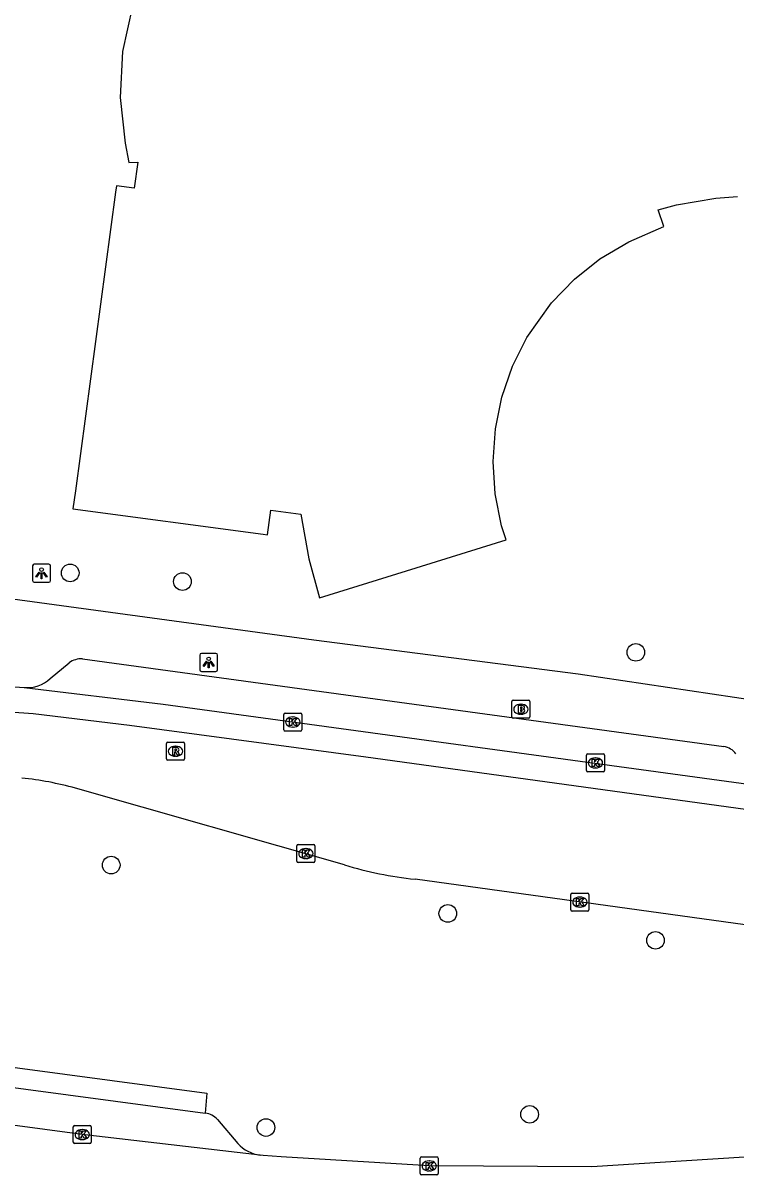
# Model space of a CAD drawing. Extents: x 161696 to 162377, y 380761 to 381673.
# Drawn here: x 162173 to 162212.6, y 380761.9 to 380825.9 of the extents above; entities that cross this region are included whole.
import ezdxf

# ---------------------------------------------------------------- set-up
doc = ezdxf.new("R2010")
doc.units = 0
for name, color, linetype in [('IMGEO_Boom', 7, 'Continuous'), ('IMGEO_Brandkraan', 7, 'Continuous'), ('IMGEO_Kolk', 7, 'Continuous'), ('IMGEO_Lichtpunt', 7, 'Continuous'), ('IMGEO_Pand', 7, 'Continuous'), ('IMGEO_Parkeervlak_open', 7, 'Continuous'), ('IMGEO_Rijbaan_lokaal_gesloten', 7, 'Continuous'), ('IMGEO_Rioolput', 7, 'Continuous'), ('IMGEO_Voetpad_open', 7, 'Continuous')]:
    doc.layers.add(name, color=color, linetype=linetype)

msp = doc.modelspace()

# ---------------------------------------------------------------- linework, layer by layer
at = {"layer": 'IMGEO_Boom'}
for centre in [(162175.644, 380795.366), (162181.875, 380794.885), (162207.041, 380790.954), (162177.921, 380779.142), (162196.604, 380776.458), (162208.132, 380774.965), (162201.145, 380765.303), (162186.51, 380764.571)]:
    msp.add_circle(centre, 0.489, dxfattribs=at)
at = {"layer": 'IMGEO_Brandkraan'}
for p, q in [((162200.162, 380787.37), (162200.162, 380788.222)), ((162200.237, 380788.296), (162201.089, 380788.296)), ((162200.65, 380788.076), (162200.675, 380788.076)), ((162201.163, 380788.222), (162201.163, 380787.37)), ((162201.089, 380787.296), (162200.237, 380787.296)), ((162200.673, 380787.516), (162200.648, 380787.516))]:
    msp.add_line(p, q, dxfattribs=at)
for points in [[(162200.162, 380787.37), (162200.162, 380788.222)], [(162200.237, 380788.296), (162201.089, 380788.296)], [(162200.51, 380787.996), (162200.51, 380787.596), (162200.723, 380787.596)], [(162200.741, 380787.996), (162200.51, 380787.996)], [(162200.689, 380787.915), (162200.635, 380787.915), (162200.635, 380787.839)], [(162200.635, 380787.839), (162200.688, 380787.839)], [(162201.163, 380788.222), (162201.163, 380787.37)], [(162201.089, 380787.296), (162200.237, 380787.296)], [(162200.697, 380787.763), (162200.635, 380787.763), (162200.635, 380787.682)], [(162200.635, 380787.682), (162200.697, 380787.682)]]:
    msp.add_lwpolyline(points, dxfattribs=at)
for centre, radius, start, end in [((162200.239, 380788.22), 0.0765, 91.55205, 178.44795), ((162200.239, 380788.22), 0.0765, 91.55205, 178.44795), ((162200.69, 380787.877), 0.0379, 267.82845, 90.93552), ((162200.745, 380787.851), 0.145, 59.4692, 91.53667), ((162200.77, 380787.898), 0.0922, 285.51372, 58.15012), ((162200.775, 380787.706), 0.105, 301.31148, 78.98903), ((162201.087, 380788.22), 0.0765, 1.55205, 88.44795), ((162201.087, 380788.22), 0.0765, 1.55205, 88.44795), ((162200.239, 380787.372), 0.0765, 181.55205, 268.44795), ((162200.239, 380787.372), 0.0765, 181.55205, 268.44795), ((162200.698, 380787.722), 0.0404, 269.87594, 90.50774), ((162200.729, 380787.847), 0.251, 268.66757, 293.53466), ((162201.087, 380787.372), 0.0765, 271.55205, 358.44795), ((162201.087, 380787.372), 0.0765, 271.55205, 358.44795)]:
    msp.add_arc(centre, radius, start, end, dxfattribs=at)
for centre, major_axis, ratio, start_param, end_param in [((162200.649, 380787.796), (-0.387, 0.002), 0.722429, 4.712389, 7.853982), ((162200.674, 380787.796), (-0.39, 0.002), 0.717154, 1.570796, 4.712389)]:
    msp.add_ellipse(centre, major_axis=major_axis, ratio=ratio, start_param=start_param, end_param=end_param, dxfattribs=at)
at = {"layer": 'IMGEO_Kolk'}
for p, q in [((162187.504, 380786.66), (162187.504, 380787.512)), ((162187.579, 380787.586), (162188.431, 380787.586)), ((162187.992, 380787.366), (162188.017, 380787.366)), ((162188.505, 380787.512), (162188.505, 380786.66)), ((162188.431, 380786.586), (162187.579, 380786.586)), ((162188.015, 380786.806), (162187.99, 380786.806)), ((162204.371, 380785.316), (162205.223, 380785.316)), ((162204.296, 380784.39), (162204.296, 380785.242)), ((162204.784, 380785.096), (162204.809, 380785.096)), ((162205.297, 380785.242), (162205.297, 380784.39)), ((162205.223, 380784.316), (162204.371, 380784.316)), ((162204.807, 380784.536), (162204.782, 380784.536)), ((162188.227, 380779.357), (162188.227, 380780.209)), ((162188.302, 380780.283), (162189.154, 380780.283)), ((162189.228, 380780.209), (162189.228, 380779.357)), ((162188.738, 380779.503), (162188.713, 380779.503)), ((162188.715, 380780.063), (162188.74, 380780.063)), ((162189.154, 380779.283), (162188.302, 380779.283)), ((162203.511, 380777.587), (162204.363, 380777.587)), ((162203.436, 380776.661), (162203.436, 380777.513)), ((162203.924, 380777.367), (162203.949, 380777.367)), ((162204.437, 380777.513), (162204.437, 380776.661)), ((162204.363, 380776.587), (162203.511, 380776.587)), ((162203.947, 380776.807), (162203.922, 380776.807)), ((162175.815, 380763.755), (162175.815, 380764.607)), ((162175.89, 380764.681), (162176.742, 380764.681)), ((162176.303, 380764.461), (162176.328, 380764.461)), ((162176.816, 380764.607), (162176.816, 380763.755)), ((162176.742, 380763.681), (162175.89, 380763.681)), ((162176.326, 380763.901), (162176.301, 380763.901)), ((162195.075, 380762.012), (162195.075, 380762.864)), ((162195.15, 380762.938), (162196.002, 380762.938)), ((162196.076, 380762.864), (162196.076, 380762.012)), ((162195.563, 380762.718), (162195.588, 380762.718)), ((162196.002, 380761.938), (162195.15, 380761.938)), ((162195.586, 380762.158), (162195.561, 380762.158))]:
    msp.add_line(p, q, dxfattribs=at)
for points in [[(162187.504, 380786.66), (162187.504, 380787.512)], [(162187.579, 380787.586), (162188.431, 380787.586)], [(162187.825, 380787.286), (162187.948, 380787.286), (162187.948, 380787.135), (162188.078, 380787.286), (162188.242, 380787.286), (162188.096, 380787.135), (162188.249, 380786.886), (162188.097, 380786.886), (162188.012, 380787.05), (162187.948, 380786.983), (162187.948, 380786.886), (162187.825, 380786.886), (162187.825, 380787.286)], [(162188.505, 380787.512), (162188.505, 380786.66)], [(162188.431, 380786.586), (162187.579, 380786.586)], [(162204.371, 380785.316), (162205.223, 380785.316)], [(162204.296, 380784.39), (162204.296, 380785.242)], [(162204.617, 380785.016), (162204.74, 380785.016), (162204.74, 380784.865), (162204.87, 380785.016), (162205.034, 380785.016), (162204.888, 380784.865), (162205.041, 380784.616), (162204.889, 380784.616), (162204.804, 380784.78), (162204.74, 380784.713), (162204.74, 380784.616), (162204.617, 380784.616), (162204.617, 380785.016)], [(162205.297, 380785.242), (162205.297, 380784.39)], [(162205.223, 380784.316), (162204.371, 380784.316)], [(162188.227, 380779.357), (162188.227, 380780.209)], [(162188.302, 380780.283), (162189.154, 380780.283)], [(162189.228, 380780.209), (162189.228, 380779.357)], [(162188.548, 380779.983), (162188.671, 380779.983), (162188.671, 380779.832), (162188.801, 380779.983), (162188.965, 380779.983), (162188.819, 380779.832), (162188.972, 380779.583), (162188.82, 380779.583), (162188.735, 380779.747), (162188.671, 380779.68), (162188.671, 380779.583), (162188.548, 380779.583), (162188.548, 380779.983)], [(162189.154, 380779.283), (162188.302, 380779.283)], [(162203.511, 380777.587), (162204.363, 380777.587)], [(162203.436, 380776.661), (162203.436, 380777.513)], [(162203.757, 380777.287), (162203.88, 380777.287), (162203.88, 380777.136), (162204.01, 380777.287), (162204.174, 380777.287), (162204.028, 380777.136), (162204.181, 380776.887), (162204.029, 380776.887), (162203.944, 380777.051), (162203.88, 380776.984), (162203.88, 380776.887), (162203.757, 380776.887), (162203.757, 380777.287)], [(162204.437, 380777.513), (162204.437, 380776.661)], [(162204.363, 380776.587), (162203.511, 380776.587)], [(162175.815, 380763.755), (162175.815, 380764.607)], [(162175.89, 380764.681), (162176.742, 380764.681)], [(162176.136, 380764.381), (162176.259, 380764.381), (162176.259, 380764.23), (162176.389, 380764.381), (162176.553, 380764.381), (162176.407, 380764.23), (162176.56, 380763.981), (162176.408, 380763.981), (162176.323, 380764.145), (162176.259, 380764.078), (162176.259, 380763.981), (162176.136, 380763.981), (162176.136, 380764.381)], [(162176.816, 380764.607), (162176.816, 380763.755)], [(162176.742, 380763.681), (162175.89, 380763.681)], [(162195.075, 380762.012), (162195.075, 380762.864)], [(162195.15, 380762.938), (162196.002, 380762.938)], [(162196.076, 380762.864), (162196.076, 380762.012)], [(162195.396, 380762.638), (162195.519, 380762.638), (162195.519, 380762.487), (162195.649, 380762.638), (162195.813, 380762.638), (162195.667, 380762.487), (162195.82, 380762.238), (162195.668, 380762.238), (162195.583, 380762.402), (162195.519, 380762.335), (162195.519, 380762.238), (162195.396, 380762.238), (162195.396, 380762.638)], [(162196.002, 380761.938), (162195.15, 380761.938)]]:
    msp.add_lwpolyline(points, dxfattribs=at)
for centre, start, end in [((162187.581, 380787.51), 91.55205, 178.44795), ((162187.581, 380787.51), 91.55205, 178.44795), ((162188.429, 380787.51), 1.55205, 88.44795), ((162188.429, 380787.51), 1.55205, 88.44795), ((162187.581, 380786.662), 181.55205, 268.44795), ((162187.581, 380786.662), 181.55205, 268.44795), ((162188.429, 380786.662), 271.55205, 358.44795), ((162188.429, 380786.662), 271.55205, 358.44795), ((162204.373, 380785.24), 91.55205, 178.44795), ((162204.373, 380785.24), 91.55205, 178.44795), ((162205.221, 380785.24), 1.55205, 88.44795), ((162205.221, 380785.24), 1.55205, 88.44795), ((162204.373, 380784.392), 181.55205, 268.44795), ((162204.373, 380784.392), 181.55205, 268.44795), ((162205.221, 380784.392), 271.55205, 358.44795), ((162205.221, 380784.392), 271.55205, 358.44795), ((162188.304, 380780.207), 91.55205, 178.44795), ((162188.304, 380780.207), 91.55205, 178.44795), ((162189.152, 380780.207), 1.55205, 88.44795), ((162189.152, 380780.207), 1.55205, 88.44795), ((162188.304, 380779.359), 181.55205, 268.44795), ((162188.304, 380779.359), 181.55205, 268.44795), ((162189.152, 380779.359), 271.55205, 358.44795), ((162189.152, 380779.359), 271.55205, 358.44795), ((162203.513, 380777.511), 91.55205, 178.44795), ((162203.513, 380777.511), 91.55205, 178.44795), ((162204.361, 380777.511), 1.55205, 88.44795), ((162204.361, 380777.511), 1.55205, 88.44795), ((162203.513, 380776.663), 181.55205, 268.44795), ((162203.513, 380776.663), 181.55205, 268.44795), ((162204.361, 380776.663), 271.55205, 358.44795), ((162204.361, 380776.663), 271.55205, 358.44795), ((162175.892, 380764.605), 91.55205, 178.44795), ((162175.892, 380764.605), 91.55205, 178.44795), ((162176.74, 380764.605), 1.55205, 88.44795), ((162176.74, 380764.605), 1.55205, 88.44795), ((162175.892, 380763.757), 181.55205, 268.44795), ((162175.892, 380763.757), 181.55205, 268.44795), ((162176.74, 380763.757), 271.55205, 358.44795), ((162176.74, 380763.757), 271.55205, 358.44795), ((162195.152, 380762.862), 91.55205, 178.44795), ((162195.152, 380762.862), 91.55205, 178.44795), ((162196, 380762.862), 1.55205, 88.44795), ((162196, 380762.862), 1.55205, 88.44795), ((162195.152, 380762.014), 181.55205, 268.44795), ((162195.152, 380762.014), 181.55205, 268.44795), ((162196, 380762.014), 271.55205, 358.44795), ((162196, 380762.014), 271.55205, 358.44795)]:
    msp.add_arc(centre, 0.0765, start, end, dxfattribs=at)
for centre, major_axis, ratio, start_param, end_param in [((162187.991, 380787.086), (-0.387, 0.002), 0.722429, 4.712389, 7.853982), ((162188.016, 380787.086), (-0.39, 0.002), 0.717154, 1.570796, 4.712389), ((162204.783, 380784.816), (-0.387, 0.002), 0.722429, 4.712389, 7.853982), ((162204.808, 380784.816), (-0.39, 0.002), 0.717154, 1.570796, 4.712389), ((162188.714, 380779.783), (-0.387, 0.002), 0.722429, 4.712389, 7.853982), ((162188.739, 380779.783), (-0.39, 0.002), 0.717154, 1.570796, 4.712389), ((162203.923, 380777.087), (-0.387, 0.002), 0.722429, 4.712389, 7.853982), ((162203.948, 380777.087), (-0.39, 0.002), 0.717154, 1.570796, 4.712389), ((162176.302, 380764.181), (-0.387, 0.002), 0.722429, 4.712389, 7.853982), ((162176.327, 380764.181), (-0.39, 0.002), 0.717154, 1.570796, 4.712389), ((162195.562, 380762.438), (-0.387, 0.002), 0.722429, 4.712389, 7.853982), ((162195.587, 380762.438), (-0.39, 0.002), 0.717154, 1.570796, 4.712389)]:
    msp.add_ellipse(centre, major_axis=major_axis, ratio=ratio, start_param=start_param, end_param=end_param, dxfattribs=at)
at = {"layer": 'IMGEO_Lichtpunt'}
for p, q in [((162173.555, 380795.752), (162173.555, 380794.945)), ((162173.555, 380795.752), (162173.555, 380794.945)), ((162174.457, 380795.847), (162173.649, 380795.847)), ((162174.457, 380795.847), (162173.649, 380795.847)), ((162174.551, 380794.945), (162174.551, 380795.752)), ((162174.551, 380794.945), (162174.551, 380795.752)), ((162173.649, 380794.851), (162174.457, 380794.851)), ((162173.649, 380794.851), (162174.457, 380794.851)), ((162182.833, 380790.797), (162182.833, 380789.99)), ((162182.833, 380790.797), (162182.833, 380789.99)), ((162183.735, 380790.892), (162182.927, 380790.892)), ((162183.735, 380790.892), (162182.927, 380790.892)), ((162183.829, 380789.99), (162183.829, 380790.797)), ((162183.829, 380789.99), (162183.829, 380790.797)), ((162182.927, 380789.896), (162183.735, 380789.896)), ((162182.927, 380789.896), (162183.735, 380789.896))]:
    msp.add_line(p, q, dxfattribs=at)
for points in [[(162173.929, 380795.416), (162173.968, 380795.388), (162173.78, 380795.126), (162173.742, 380795.153), (162173.929, 380795.416)], [(162174.031, 380795.368), (162174.078, 380795.368), (162174.078, 380795.046), (162174.031, 380795.046), (162174.031, 380795.368)], [(162174.141, 380795.388), (162174.179, 380795.415), (162174.366, 380795.153), (162174.327, 380795.125), (162174.141, 380795.388)], [(162183.207, 380790.461), (162183.246, 380790.433), (162183.058, 380790.171), (162183.02, 380790.198), (162183.207, 380790.461)], [(162183.309, 380790.413), (162183.356, 380790.413), (162183.356, 380790.091), (162183.309, 380790.091), (162183.309, 380790.413)], [(162183.419, 380790.433), (162183.457, 380790.46), (162183.644, 380790.198), (162183.605, 380790.17), (162183.419, 380790.433)]]:
    msp.add_lwpolyline(points, dxfattribs=at)
for centre in [(162174.054, 380795.55), (162183.332, 380790.595)]:
    msp.add_circle(centre, 0.0994, dxfattribs=at)
for centre, start, end in [((162173.649, 380795.752), 90, 180), ((162173.649, 380795.752), 90, 180), ((162174.457, 380795.752), 0, 90), ((162174.457, 380795.752), 0, 90), ((162173.649, 380794.945), 180, 270), ((162173.649, 380794.945), 180, 270), ((162174.457, 380794.945), 270, 0), ((162174.457, 380794.945), 270, 360), ((162182.927, 380790.797), 90, 180), ((162182.927, 380790.797), 90, 180), ((162183.735, 380790.797), 0, 90), ((162183.735, 380790.797), 0, 90), ((162182.927, 380789.99), 180, 270), ((162182.927, 380789.99), 180, 270), ((162183.735, 380789.99), 270, 0), ((162183.735, 380789.99), 270, 360)]:
    msp.add_arc(centre, 0.0946, start, end, dxfattribs=at)
at = {"layer": 'IMGEO_Pand'}
msp.add_lwpolyline([(162179.106, 380826.831), (162178.54, 380824.32), (162178.41, 380821.761), (162178.691, 380819.219), (162178.899, 380818.147), (162179.396, 380818.164), (162179.203, 380816.721), (162178.21, 380816.854), (162178.163, 380816.506), (162175.93, 380799.917), (162175.798, 380798.925), (162186.348, 380797.518), (162186.605, 380797.484), (162186.786, 380798.842), (162188.442, 380798.621), (162188.885, 380796.15), (162189.478, 380793.983), (162194.304, 380795.479), (162199.839, 380797.195), (162199.585, 380797.987), (162199.236, 380799.755), (162199.125, 380801.557), (162199.25, 380803.357), (162199.611, 380805.12), (162200.188, 380806.838), (162200.998, 380808.434), (162202.36, 380810.356), (162203.63, 380811.683), (162205.047, 380812.8), (162206.644, 380813.753), (162208.591, 380814.601), (162208.274, 380815.526), (162209.299, 380815.81), (162211.488, 380816.179), (162212.68, 380816.27)], dxfattribs=at)
at = {"layer": 'IMGEO_Parkeervlak_open'}
msp.add_lwpolyline([(162183.823, 380765.023), (162184.95, 380763.678)], dxfattribs=at)
for centre, radius, start, end in [((162182.966, 380764.203), 1.186, 43.72852, 81.47106), ((162186.447, 380765.068), 2.043, 222.8959, 262.53104)]:
    msp.add_arc(centre, radius, start, end, dxfattribs=at)
at = {"layer": 'IMGEO_Rijbaan_lokaal_gesloten'}
for points in [[(162234.771, 380780.432), (162229.289, 380780.178), (162226.418, 380780.403), (162192.055, 380785.129), (162178.941, 380786.895), (162173.589, 380787.538), (162153.114, 380788.982), (161814.137, 380834.931)], [(162167.669, 380789.389), (162173.094, 380789.008)], [(162173.094, 380789.008), (162180.81, 380788.081), (162214.637, 380783.454)], [(162190.864, 380779.156), (162175.939, 380783.411)], [(162238.515, 380772.312), (162194.784, 380778.352)], [(162186.181, 380763.043), (162176.312, 380764.18), (162160.547, 380766.297), (162156.934, 380766.772)], [(162236.149, 380762.787), (162233.252, 380762.974), (162222.207, 380763.349), (162218.059, 380763.235), (162209.849, 380762.73), (162204.608, 380762.388), (162195.572, 380762.437), (162187.36, 380762.945), (162186.353, 380763.027), (162186.181, 380763.043)]]:
    msp.add_lwpolyline(points, dxfattribs=at)
for centre, radius, start, end in [((162171.073, 380765.956), 18.12, 74.42375, 84.02356), ((162197.141, 380799.801), 21.578, 253.0889, 263.72962)]:
    msp.add_arc(centre, radius, start, end, dxfattribs=at)
at = {"layer": 'IMGEO_Rioolput'}
for p, q in [((162180.99, 380785.039), (162180.99, 380785.891)), ((162181.065, 380785.965), (162181.917, 380785.965)), ((162181.991, 380785.891), (162181.991, 380785.039)), ((162181.478, 380785.745), (162181.503, 380785.745)), ((162181.917, 380784.965), (162181.065, 380784.965)), ((162181.501, 380785.185), (162181.476, 380785.185))]:
    msp.add_line(p, q, dxfattribs=at)
for points in [[(162180.99, 380785.039), (162180.99, 380785.891)], [(162181.065, 380785.965), (162181.917, 380785.965)], [(162181.991, 380785.891), (162181.991, 380785.039)], [(162181.579, 380785.663), (162181.327, 380785.665), (162181.327, 380785.265)], [(162181.327, 380785.265), (162181.451, 380785.265), (162181.451, 380785.427), (162181.462, 380785.427)], [(162181.505, 380785.584), (162181.451, 380785.584), (162181.451, 380785.503)], [(162181.451, 380785.503), (162181.503, 380785.503)], [(162181.509, 380785.398), (162181.58, 380785.265), (162181.72, 380785.265), (162181.655, 380785.391)], [(162181.917, 380784.965), (162181.065, 380784.965)]]:
    msp.add_lwpolyline(points, dxfattribs=at)
for centre, radius, start, end in [((162181.067, 380785.889), 0.0765, 91.55205, 178.44795), ((162181.067, 380785.889), 0.0765, 91.55205, 178.44795), ((162181.915, 380785.889), 0.0765, 1.55205, 88.44795), ((162181.915, 380785.889), 0.0765, 1.55205, 88.44795), ((162181.461, 380785.374), 0.0533, 26.02933, 88.69889), ((162181.487, 380785.692), 0.19, 274.7715, 282.96867), ((162181.511, 380785.488), 0.0964, 77.00612, 93.18647), ((162181.525, 380785.545), 0.0378, 276.66336, 79.67722), ((162181.578, 380785.553), 0.109, 350.36119, 89.41601), ((162181.576, 380785.553), 0.112, 277.58423, 350.98172), ((162181.56, 380785.338), 0.108, 29.51342, 73.79051), ((162181.067, 380785.041), 0.0765, 181.55205, 268.44795), ((162181.067, 380785.041), 0.0765, 181.55205, 268.44795), ((162181.915, 380785.041), 0.0765, 271.55205, 358.44795), ((162181.915, 380785.041), 0.0765, 271.55205, 358.44795)]:
    msp.add_arc(centre, radius, start, end, dxfattribs=at)
for centre, major_axis, ratio, start_param, end_param in [((162181.477, 380785.465), (-0.387, 0.002), 0.722429, 4.712389, 7.853982), ((162181.502, 380785.465), (-0.39, 0.002), 0.717154, 1.570796, 4.712389)]:
    msp.add_ellipse(centre, major_axis=major_axis, ratio=ratio, start_param=start_param, end_param=end_param, dxfattribs=at)
at = {"layer": 'IMGEO_Voetpad_open'}
for points in [[(162246.56, 380789.741), (162242.108, 380784.149), (162233.587, 380785.305), (162203.847, 380789.736), (162189.165, 380791.629), (162166.17, 380794.752), (162165.968, 380794.779), (162166.095, 380795.737)], [(162174.534, 380789.504), (162175.582, 380790.377)], [(162176.326, 380790.595), (162211.929, 380785.724)], [(162163.99, 380784.605), (162160.693, 380778.214), (162159.834, 380769.606), (162183.222, 380766.487), (162183.142, 380765.376)], [(162160.579, 380768.383), (162183.142, 380765.376)]]:
    msp.add_lwpolyline(points, dxfattribs=at)
for centre, radius, start, end in [((162176.272, 380789.4), 1.196, 87.41998, 125.24232), ((162173.283, 380790.796), 1.798, 263.95356, 314.05841), ((162211.74, 380784.641), 1.1, 38.61038, 80.09297)]:
    msp.add_arc(centre, radius, start, end, dxfattribs=at)

doc.saveas('drawing.dxf')
